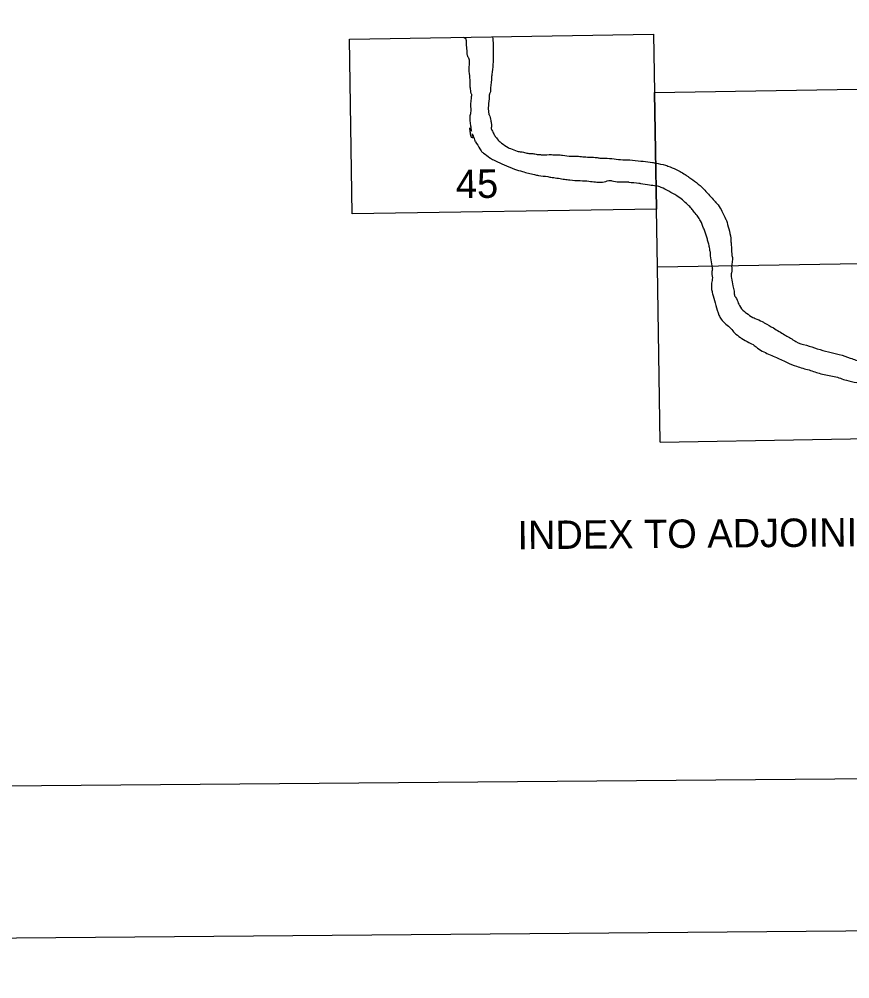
# Model space of a CAD drawing. Extents: x 3568792 to 3606828, y 529143 to 554785.
# Drawn here: x 3589547 to 3592959, y 529727 to 533670 of the extents above; entities that cross this region are included whole.
import ezdxf

# ---------------------------------------------------------------- set-up
doc = ezdxf.new("R2010")
doc.units = 0
for name, color, linetype in [('G-ANNO-NPLT', 7, 'Continuous'), ('V-ANNO-NPLT', 7, 'Continuous'), ('V-ANNO-SYMB', 7, 'Continuous')]:
    doc.layers.add(name, color=color, linetype=linetype)

msp = doc.modelspace()

# ---------------------------------------------------------------- linework, layer by layer
at = {"layer": 'G-ANNO-NPLT'}
msp.add_lwpolyline([(3569578.9, 529726.8), (3606244.2, 530036.1), (3606040.4, 554201.9), (3569375, 553892.6)], close=True, dxfattribs=at)
at = {"layer": 'V-ANNO-NPLT'}
for points in [[(3590914.2, 532869.7), (3590903.1, 533587.8), (3592152.7, 533607.8), (3592164.5, 532889.7)], [(3592168.4, 532650.4), (3592156.6, 533368.4), (3593406.4, 533389.5), (3593418.9, 532671.5)], [(3592164.5, 532889.7), (3590914.2, 532869.7)], [(3593418.9, 532671.5), (3592168.4, 532650.4)], [(3592180.2, 531932.3), (3592168.4, 532650.4)], [(3592180.2, 531932.3), (3593431.3, 531953.4), (3593418.9, 532671.5)]]:
    msp.add_lwpolyline(points, dxfattribs=at)
for points in [[(3591390.1, 533515.6), (3591388.6, 533520.7), (3591385.8, 533548.7), (3591383.8, 533575.6), (3591383.4, 533585.4), (3591380.8, 533590.1), (3591378.2, 533591.9), (3591376.4, 533592.3), (3591372.4, 533594.4), (3591371.2, 533595.6)], [(3591490.5, 533597.2), (3591494.1, 533566), (3591494.2, 533552.1), (3591493.7, 533522.3)], [(3591390.1, 533515.6), (3591392.3, 533511.2), (3591394.1, 533473.4), (3591395.9, 533437.7)], [(3591493.7, 533522.3), (3591492.6, 533484.4), (3591488.6, 533442.9), (3591488.2, 533437.4)], [(3591395.9, 533437.7), (3591398, 533403.9), (3591398.4, 533392.2), (3591400.8, 533371.9), (3591401.6, 533367.1), (3591403.4, 533363.9), (3591404.5, 533360.6), (3591404.5, 533358.8)], [(3591478.4, 533358.7), (3591479.4, 533361.6), (3591481.9, 533367.1), (3591484.6, 533391.1), (3591487.4, 533412.6), (3591488.2, 533437.4)], [(3591404.5, 533358.8), (3591402.9, 533342.4), (3591400.9, 533319.1), (3591400.8, 533284.5), (3591400.1, 533279.8), (3591399.4, 533275.8)], [(3591477.6, 533276.8), (3591476.8, 533283), (3591476, 533287.3), (3591475.5, 533313.2), (3591478.4, 533352.1), (3591478.4, 533356.1), (3591478.4, 533358.7)], [(3591420.7, 533166), (3591414.7, 533185.2), (3591407, 533198.3), (3591410, 533187.8), (3591410.4, 533182.3), (3591408.6, 533182.3), (3591401.2, 533196.8), (3591400, 533203.7), (3591399.3, 533208.4), (3591398.4, 533223.3), (3591404, 533210.3), (3591402.8, 533225.6), (3591401.6, 533235), (3591399.2, 533257.2), (3591399.4, 533275.8)], [(3591477.6, 533276.8), (3591484.3, 533253.9), (3591485.1, 533246.6), (3591487.4, 533233.2), (3591487.4, 533231), (3591486.4, 533226.3), (3591485, 533222.2), (3591486.1, 533219.3), (3591487.2, 533217.2), (3591493.5, 533203.4), (3591498.3, 533195.1), (3591506.8, 533182)], [(3591420.7, 533166), (3591439.5, 533137), (3591449.1, 533123.3), (3591454.2, 533119.7), (3591479.4, 533100.6)], [(3591506.8, 533182), (3591522.5, 533165.4), (3591528.4, 533160.7), (3591555.1, 533142.7), (3591564.6, 533138.1)], [(3591564.6, 533138.1), (3591591.9, 533127.8), (3591601, 533125.7), (3591606.9, 533125.3), (3591612.7, 533124.7), (3591632.4, 533119.4), (3591636, 533118.7)], [(3591636, 533118.7), (3591644, 533117.6), (3591652, 533118.4), (3591656, 533118.1), (3591664.8, 533116), (3591684.4, 533113.6), (3591691.3, 533113), (3591695, 533112.6), (3591732.8, 533113.3), (3591744.4, 533111.9), (3591759.7, 533112.4), (3591779, 533110.8)], [(3591779, 533110.8), (3591815, 533107.1), (3591826.3, 533107.2), (3591836.8, 533107.6), (3591843.7, 533107), (3591868.1, 533104.3), (3591894.7, 533102.7), (3591918, 533101.4), (3591931.4, 533099.3), (3591935.8, 533098.6)], [(3591479.4, 533100.6), (3591494.4, 533091.6), (3591529.5, 533075.5), (3591568.5, 533058.8), (3591581.3, 533054.1), (3591614.1, 533043.9)], [(3591935.8, 533098.6), (3591971.1, 533097.8), (3591981.6, 533096.8), (3592017.3, 533093.1), (3592054.8, 533091.3), (3592100.6, 533086.9), (3592109.7, 533086.3)], [(3592109.7, 533086.3), (3592147.6, 533081.5), (3592161.4, 533078.6)], [(3592161.4, 533078.6), (3592201.7, 533069.7), (3592211.9, 533066.4), (3592245.4, 533052), (3592286.9, 533028.5), (3592297.7, 533021.2), (3592357.6, 532973), (3592397.6, 532929.1), (3592406.1, 532919.6)], [(3591614.1, 533043.9), (3591663.3, 533031.2), (3591679.7, 533028), (3591717.9, 533022.9), (3591735.7, 533019.8), (3591762, 533016.4)], [(3591762, 533016.4), (3591787.4, 533012.2), (3591808.2, 533009.5), (3591851.1, 533006.5), (3591887.1, 533004.3), (3591914.1, 533000.9), (3591933.4, 533000.3)], [(3591933.4, 533000.3), (3591943.5, 533000.4), (3591968.9, 533006.8), (3591975.5, 533006.9), (3591980.6, 533006.2), (3592011.5, 533001), (3592018.8, 533001), (3592047.5, 533001.3), (3592050.8, 533000.6), (3592092.7, 532996.6), (3592098.9, 532995.2)], [(3592098.9, 532995.2), (3592136.4, 532989.7), (3592162.9, 532984.6)], [(3592270.8, 532927.5), (3592248.6, 532943.8), (3592215, 532962.7), (3592183.7, 532978.9), (3592174.1, 532982.8), (3592162.9, 532984.6)], [(3592358.4, 532810.9), (3592345.7, 532841.4), (3592334.8, 532858.9), (3592319.9, 532876.9), (3592308.4, 532892.1), (3592293.6, 532906.7), (3592270.8, 532927.5)], [(3592405.1, 532920.8), (3592417.6, 532906.6), (3592433.6, 532880.7), (3592449.8, 532847.4), (3592452.1, 532842.3)], [(3592452.1, 532842.3), (3592461.4, 532809), (3592469.7, 532769.9), (3592471, 532750.7), (3592472.9, 532729.2)], [(3592384.1, 532717.7), (3592381.7, 532735.8), (3592377, 532753.9), (3592372.3, 532769.7), (3592361.3, 532802.5), (3592358.4, 532810.9)], [(3592384.1, 532717.7), (3592386.6, 532689.9), (3592391.4, 532656.5), (3592391.4, 532654.2)], [(3592472.9, 532729.2), (3592474.8, 532699.1), (3592476.6, 532690.7), (3592476.6, 532685.6), (3592474.5, 532665.1), (3592473.3, 532655.5)], [(3592391.4, 532654.2), (3592394, 532639.5), (3592392.2, 532633.8), (3592394.3, 532607), (3592390.8, 532585.7), (3592392.9, 532550.7), (3592397.4, 532533.3), (3592408.4, 532494), (3592420.6, 532453.5)], [(3592473.3, 532655.5), (3592472.8, 532628.3), (3592471, 532617.6), (3592473, 532605.8), (3592478.9, 532574.6), (3592481.5, 532563.4), (3592484.1, 532540.9), (3592485.5, 532532.8), (3592489.3, 532527.2), (3592500.7, 532503.5), (3592505.1, 532493.6), (3592525.9, 532468.7), (3592534.1, 532461.9)], [(3592420.6, 532453.5), (3592430.7, 532436.7), (3592470.4, 532398.3), (3592485.5, 532381.5), (3592509.4, 532361.7), (3592515, 532358)], [(3592534.1, 532461.9), (3592561.1, 532444.7), (3592570.5, 532440.4), (3592598.1, 532427.5), (3592609.4, 532421.3), (3592645.1, 532401)], [(3592645.1, 532401), (3592690.9, 532373.3), (3592729.8, 532349.9), (3592736.7, 532345.5), (3592780.5, 532330.3), (3592825, 532315.7)], [(3592515, 532358), (3592543.9, 532342), (3592566.5, 532329.1), (3592574, 532322.9), (3592599.1, 532306.3), (3592651.1, 532282.3), (3592699.4, 532260.2), (3592740.1, 532243.7), (3592791.4, 532228.5)], [(3592825, 532315.7), (3592870.7, 532302.9), (3592915.7, 532292.1), (3592960.8, 532277.4), (3593006.5, 532261.6), (3593048.4, 532252.6), (3593077.1, 532245.9), (3593123.4, 532240.7), (3593165.8, 532237.3)], [(3592791.4, 532228.5), (3592839.6, 532213.3), (3592895.2, 532201.9), (3592944.7, 532186.1), (3592987.2, 532176.4), (3593019.7, 532170.5), (3593074.1, 532160.9), (3593117.9, 532154.4), (3593164.7, 532151.1)]]:
    msp.add_spline(points, degree=3, dxfattribs=at)
at = {"layer": 'V-ANNO-SYMB'}
msp.add_lwpolyline([(3570406.9, 530358.8), (3603488.9, 530637.9), (3603295.6, 553553.7), (3570213.6, 553274.6), (3570406.9, 530358.8)], dxfattribs=at)

# ---------------------------------------------------------------- texts
at = {"layer": 'V-ANNO-NPLT'}
for s, height, p in [('45', 117, (3591340.7, 532934.5)), ('INDEX TO ADJOINING SHEETS', 116.66, (3591593.9, 531491.7))]:
    msp.add_text(s, height=height, rotation=0.4833, dxfattribs=at).set_placement(p)

doc.saveas('drawing.dxf')
